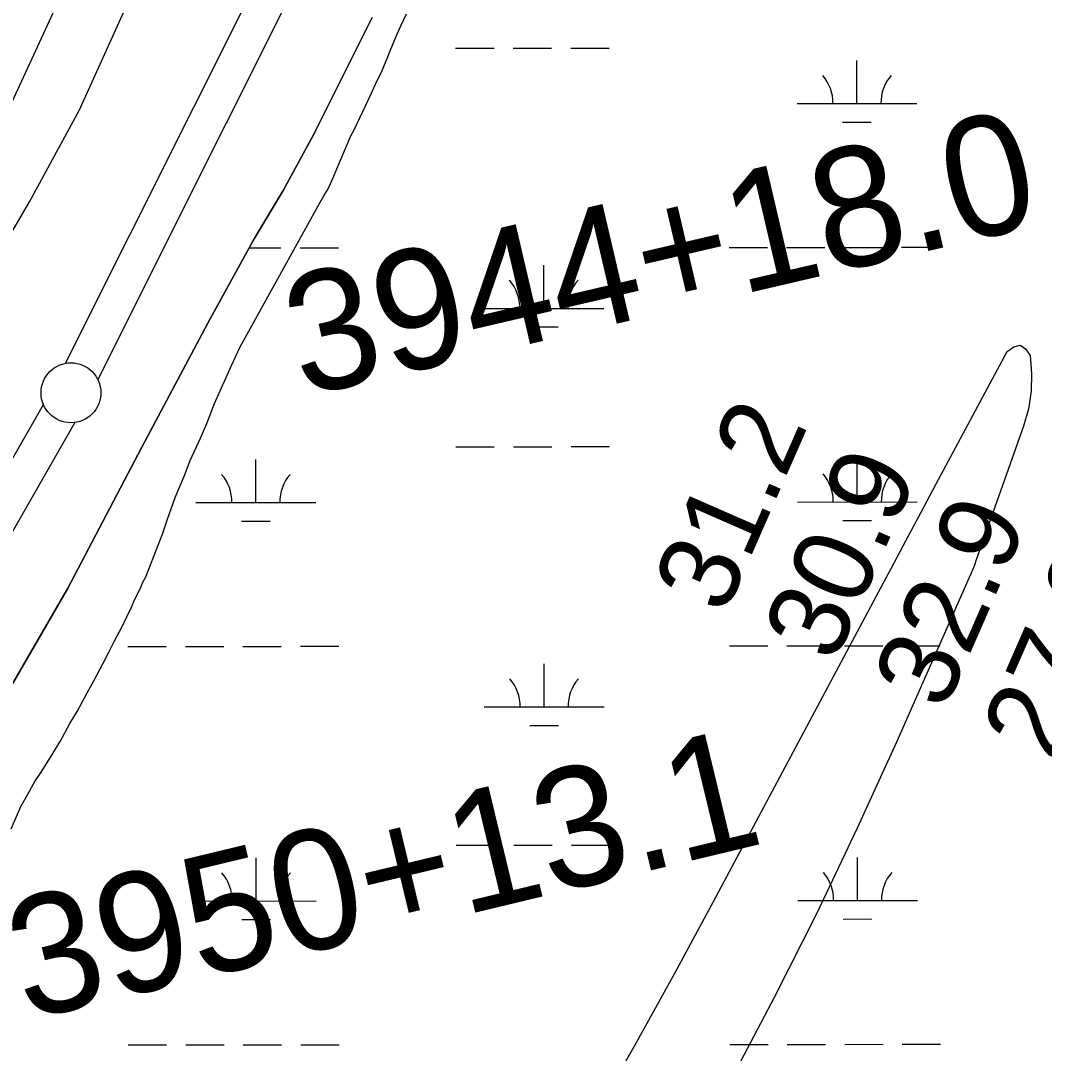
# Model space of a CAD drawing. Extents: x 3297716 to 3335574, y 688621 to 713991.
# Drawn here: x 3318912 to 3319766, y 695242 to 696104 of the extents above; entities that cross this region are included whole.
import ezdxf

# ---------------------------------------------------------------- set-up
doc = ezdxf.new("R2010")
doc.units = 0
for name, color, linetype in [('V-LEVE-TOET', 7, 'Continuous'), ('V-RIVR-EDGE', 7, 'Continuous'), ('V-RIVR-RANG', 7, 'Continuous'), ('V-ROAD-CNTR', 7, 'Continuous'), ('V-SITE-VEGE', 7, 'Continuous'), ('V-SURV-IDEN', 7, 'Continuous'), ('V-SURV-LINE', 7, 'Continuous'), ('V-TOPO-MINR', 7, 'Continuous'), ('V-WETL-SWMP', 7, 'Continuous')]:
    doc.layers.add(name, color=color, linetype=linetype)

msp = doc.modelspace()

# ---------------------------------------------------------------- linework, layer by layer
at = {"layer": 'V-LEVE-TOET'}
for points in [[(3318961.31, 696029.83), (3319024.58, 696170.42), (3319097.43, 696353.93)], [(3319158.02, 696012.03), (3319180.72, 696057.25), (3319205.6, 696107.14)], [(3317652.04, 694015.52), (3317668.61, 694039.07), (3317749.2, 694161.35), (3317845.76, 694302.48), (3317960.22, 694467.96), (3318063.38, 694619.5), (3318169.29, 694770.42), (3318287.09, 694939.4), (3318393.57, 695095.12), (3318461.14, 695189.05), (3318541.86, 695305.86), (3318564.22, 695344.01), (3318624.02, 695448.7), (3318714.84, 695601.32), (3318772.07, 695698.43), (3318845.68, 695826.7), (3318919.34, 695952.92), (3318961.31, 696029.83)], [(3319158.02, 696012.03), (3319131.09, 695962.47), (3319106.97, 695922.19), (3319070.39, 695855.91), (3319013.2, 695748.14), (3318951.19, 695629.8), (3318896.18, 695534.74), (3318856.47, 695470.38), (3318811.73, 695392.9), (3318760.47, 695301.11), (3318693.08, 695193.22), (3318642.51, 695111.9), (3318574.45, 695009.75), (3318479.11, 694870.12), (3318359.29, 694699.72), (3318274.74, 694583.13), (3318204.49, 694479.84), (3318137.19, 694374.29), (3318078.9, 694292.89), (3318012.65, 694201.04), (3317924.31, 694059.43), (3317893.4, 694015.77)]]:
    msp.add_lwpolyline(points, dxfattribs=at)
at = {"layer": 'V-RIVR-EDGE'}
msp.add_spline([(3321618.45, 701061.3), (3321639.17, 701040.92), (3321661.92, 701020.55), (3321674.32, 701007.67), (3321694.16, 700986.07), (3321717.72, 700957.41), (3321720.61, 700953.26), (3321724.75, 700950.76), (3321726.82, 700949.51), (3321730.12, 700946.19), (3321742.93, 700927.09), (3321753.65, 700905.93), (3321756.11, 700893.9), (3321759.81, 700884.36), (3321768.06, 700867.34), (3321776.73, 700853.23), (3321786.64, 700837.46), (3321794.49, 700827.9), (3321804.41, 700817.1), (3321812.69, 700810.04), (3321821.8, 700809.18), (3321830.09, 700806.68), (3321833.39, 700803.77), (3321835.87, 700798.79), (3321840.83, 700792.97), (3321849.52, 700787.56), (3321852, 700783.83), (3321866.46, 700765.14), (3321875.54, 700751.02), (3321880.08, 700741.06), (3321885.01, 700725.72), (3321889.55, 700717), (3321895.75, 700710.35), (3321901.94, 700699.15), (3321908.12, 700684.63), (3321912.22, 700664.31), (3321919.16, 700623.67), (3321922, 700598.79), (3321922.33, 700564.8), (3321921.8, 700517.55), (3321919.28, 700502.22), (3321912.99, 700476.13), (3321905.84, 700433.04), (3321899.49, 700379.59), (3321893.61, 700348.1), (3321887.31, 700316.2), (3321880.2, 700288.86), (3321874.74, 700259.03), (3321869.25, 700218.84), (3321863.73, 700164.56), (3321860.77, 700141.35), (3321859.51, 700133.9), (3321857.38, 700109.86), (3321857.72, 700080.85), (3321854.3, 700038.58), (3321847.95, 699987.61), (3321847.83, 699937.46), (3321848.6, 699913.83), (3321849.33, 699873.21), (3321853.78, 699830.51), (3321854.96, 699803.15), (3321853.26, 699786.99), (3321851.54, 699762.54), (3321847.36, 699747.63), (3321844.45, 699743.9), (3321843.17, 699728.57), (3321839.41, 699718.22), (3321831.1, 699708.71), (3321827.36, 699705.81), (3321826.94, 699701.67), (3321826.9, 699687.16), (3321823.15, 699678.88), (3321813.6, 699670.62), (3321798.66, 699664.44), (3321785.76, 699644.16), (3321779.93, 699632.57), (3321773.21, 699598.6), (3321768.1, 699540.58), (3321765.15, 699519.86), (3321762.59, 699492.93), (3321757.53, 699458.54), (3321751.27, 699439.49), (3321741.26, 699415.47), (3321732.08, 699391.04), (3321722.08, 699368.27), (3321716.24, 699354.61), (3321712.46, 699334.72), (3321711.17, 699313.17), (3321708.16, 699269.24), (3321710.2, 699258.88), (3321713.08, 699250.99), (3321718.86, 699240.62), (3321727.54, 699231.89), (3321733.75, 699226.9), (3321735.8, 699219.85), (3321729.5, 699186.29), (3321720.32, 699159.37), (3321709.07, 699134.53), (3321700.31, 699115.49), (3321685.36, 699100.6), (3321679.12, 699094.4), (3321674.96, 699087.37), (3321674.54, 699083.64), (3321670.34, 699063.75), (3321660.32, 699031.86), (3321651.17, 699018.62), (3321638.28, 699002.49), (3321632.02, 698987.58), (3321625.76, 698968.12), (3321619.46, 698936.22), (3321615.66, 698908.04), (3321607.29, 698875.32), (3321593.49, 698825.61), (3321583.49, 698805.33), (3321580.14, 698792.07), (3321580.11, 698777.57), (3321580.08, 698768.03), (3321572.16, 698748.16), (3321567.94, 698717.91), (3321559.1, 698663.64), (3321555.74, 698647.06), (3321554.07, 698638.36), (3321550.73, 698631.74), (3321551.53, 698617.65), (3321548.59, 698601.9), (3321548.13, 698586.15), (3321543.97, 698577.46), (3321538.14, 698566.28), (3321534.37, 698551.37), (3321535.17, 698541.42), (3321533.49, 698532.72), (3321521.4, 698502.08), (3321503.45, 698451.14), (3321490.53, 698421.75), (3321481.38, 698409.33), (3321476.81, 698403.96), (3321474.3, 698395.26), (3321466.79, 698374.55), (3321458.45, 698355.09), (3321454.28, 698343.91), (3321453.02, 698339.36), (3321455.92, 698336.45), (3321456.74, 698333.13), (3321454.65, 698329.4), (3321448.83, 698321.96), (3321440.11, 698313.69), (3321430.98, 698308.32), (3321420.6, 698301.3), (3321418.1, 698296.34), (3321412.68, 698284.33), (3321407.28, 698277.71), (3321395.61, 698252.46), (3321375.16, 698198.21), (3321359.31, 698158.46), (3321345.97, 698126.16), (3321337.19, 698093.85), (3321334.25, 698078.94), (3321334.23, 698070.24), (3321336.69, 698059.45), (3321328.74, 698032.12), (3321314.56, 697996.09), (3321306.62, 697968.76), (3321301.21, 697958.41), (3321293.31, 697951.38), (3321284.15, 697933.99), (3321274.57, 697915.37), (3321271.23, 697904.6), (3321272.45, 697893.82), (3321272.42, 697881.8), (3321266.57, 697862.33), (3321256.95, 697828.37), (3321254.44, 697817.6), (3321249.85, 697808.08), (3321241.51, 697787.79), (3321233.61, 697774.54), (3321226.53, 697762.13), (3321220.27, 697745.56), (3321216.1, 697733.97), (3321215.67, 697727.34), (3321217.73, 697725.67), (3321219.8, 697723.6), (3321219.37, 697718.62), (3321208.12, 697691.71), (3321197.7, 697668.11), (3321194.79, 697666.04), (3321191.06, 697666.05), (3321191.45, 697656.52), (3321188.95, 697651.55), (3321185.63, 697649.07), (3321180.24, 697647.84), (3321181.04, 697635.82), (3321179.37, 697630.85), (3321174.8, 697625.89), (3321172.29, 697619.26), (3321170.2, 697612.22), (3321164.33, 697585.71), (3321162.65, 697577.01), (3321158.92, 697575.78), (3321154.35, 697570.81), (3321148.51, 697557.56), (3321144.77, 697550.53), (3321143.91, 697539.34), (3321140.58, 697535.62), (3321134.77, 697529.41), (3321132.68, 697525.27), (3321128.5, 697509.53), (3321122.64, 697486.75), (3321103.06, 697447.42), (3321100.98, 697441.63), (3321100.95, 697432.92), (3321091.79, 697415.12), (3321084.3, 697404.36), (3321071.4, 697382.01), (3321064.34, 697376.64), (3321056.87, 697372.93), (3321048.14, 697363.42), (3321041.07, 697351), (3321031.9, 697332.37), (3321023.56, 697312.08), (3321015.63, 697288.06), (3321006.43, 697254.51), (3320994.76, 697229.67), (3320983.51, 697207.32), (3320979.36, 697203.6), (3320975.6, 697193.66), (3320968.09, 697172.54), (3320962.64, 697145.61), (3320955.95, 697122.42), (3320943.84, 697086.8), (3320940.48, 697069.4), (3320936.31, 697061.12), (3320926.34, 697048.71), (3320920.93, 697043.34), (3320909.64, 697002.33), (3320899.61, 696969.2), (3320887.51, 696935.24), (3320880.84, 696920.33), (3320879.58, 696912.46), (3320883.28, 696900.43), (3320882.85, 696894.63), (3320876.18, 696878.07), (3320871.56, 696854.04), (3320866.95, 696835.81), (3320859.86, 696815.94), (3320857.35, 696806.82), (3320853.17, 696794.4), (3320849.83, 696784.46), (3320847.3, 696766.64), (3320843.13, 696755.46), (3320836.06, 696746.78), (3320830.23, 696736.43), (3320825.62, 696714.06), (3320819.78, 696699.98), (3320814.39, 696700.82), (3320813.53, 696688.39), (3320798.51, 696648.22), (3320788.51, 696625.45), (3320782.7, 696621.73), (3320776.44, 696606.83), (3320773.11, 696599.38), (3320766.05, 696592.76), (3320752.32, 696573.31), (3320739.41, 696550.14), (3320720.25, 696512.05), (3320700.68, 696473.55), (3320668.58, 696401.51), (3320646.49, 696351.83), (3320619.82, 696291.38), (3320606.9, 696264.05), (3320587.72, 696216.85), (3320576.88, 696191.59), (3320559.79, 696152.26), (3320552.68, 696128.24), (3320546.41, 696106.29), (3320536.39, 696076.47), (3320526.77, 696040.43), (3320506.73, 695984.11), (3320462.47, 695850.34), (3320450.34, 695806.02), (3320441.99, 695784.08), (3320420.24, 695702.06), (3320413.95, 695672.23), (3320409.31, 695639.92), (3320408.02, 695624.17), (3320406.74, 695608.42), (3320408.37, 695594.32), (3320410.83, 695583.96), (3320416.18, 695571.92), (3320421.98, 695567.35), (3320430.26, 695563.18), (3320436.88, 695558.19), (3320439.76, 695552.38), (3320445.95, 695539.93), (3320448.82, 695529.15), (3320449.62, 695514.64), (3320448.35, 695507.18), (3320445.85, 695499.32), (3320439.61, 695490.63), (3320432.95, 695478.62), (3320425.04, 695464.14), (3320423.36, 695454.61), (3320416.68, 695438.87), (3320407.94, 695423.56), (3320400.05, 695416.95), (3320392.16, 695411.99), (3320377.64, 695405.4), (3320369.77, 695408.32), (3320357.76, 695410.42), (3320346.57, 695411.28), (3320320.43, 695400.15), (3320298.01, 695386.53), (3320249, 695343.13), (3320201.63, 695295.58), (3320188.34, 695286.49), (3320177.97, 695282.37), (3320168.43, 695279.5), (3320163.44, 695274.95), (3320158.02, 695258.8), (3320150.48, 695228.14), (3320140.07, 695207.45), (3320125.48, 695174.32), (3320115.05, 695149.48), (3320110.04, 695134.99), (3320108.37, 695129.6), (3320108.36, 695125.87), (3320112.48, 695115.91), (3320113.71, 695108.45), (3320113.28, 695102.65), (3320106.62, 695091.47), (3320104.12, 695086.92), (3320100.38, 695081.54), (3320098.3, 695077.82), (3320098.29, 695074.91), (3320104.89, 695063.71), (3320105.7, 695055.41), (3320108.15, 695041.32), (3320112.69, 695030.11), (3320122.19, 695016.41), (3320128.39, 695010.18), (3320133.76, 695004.36), (3320135.82, 694999.39), (3320135.81, 694993.17), (3320132.46, 694981.16), (3320110.39, 694941.42), (3320095, 694917.83), (3320080.04, 694902.95), (3320068.41, 694893.44), (3320055.95, 694881.45), (3320033.07, 694848.77), (3319991.89, 694787.94), (3319966.93, 694752.36), (3319939.88, 694710.15), (3319919.91, 694678.69), (3319900.35, 694647.24), (3319884.95, 694618.27), (3319831.21, 694511.88), (3319802.89, 694453.92), (3319782.47, 694411.28), (3319716.3, 694301.19), (3319680.91, 694240.35), (3319651.35, 694187.37), (3319580.16, 694059.05), (3319556.78, 694017.46)], degree=3, dxfattribs=at)
at = {"layer": 'V-ROAD-CNTR'}
msp.add_lwpolyline([(3318232.36, 696770.32), (3318649.14, 696595.74), (3318972.25, 696436.25), (3319007.91, 696418.49), (3319026.16, 696396.86), (3319039.93, 696371.91), (3319042.2, 696353.22), (3319028.26, 696304.54), (3318890.98, 696007.41), (3318770.97, 695795.55), (3318723.95, 695707.75), (3318668.7, 695606.36), (3318611.48, 695513.5), (3318523.98, 695352.81), (3318400.75, 695174.72), (3318250.57, 694958.59), (3318065.17, 694686.08), (3317923.86, 694483.94), (3317766.8, 694258.3), (3317645.66, 694083.55), (3317602.22, 694018.38)], dxfattribs=at)
at = {"layer": 'V-SITE-VEGE'}
for p, q in [((3319229.24, 696099.98), (3319233.95, 696109.86)), ((3319225.92, 696092.37), (3319229.24, 696099.98)), ((3319220.94, 696080.52), (3319225.92, 696092.37)), ((3319217.91, 696072.63), (3319220.94, 696080.52)), ((3319212.93, 696060.78), (3319217.91, 696072.63)), ((3319209.32, 696053.72), (3319212.93, 696060.78)), ((3319204.62, 696043.28), (3319209.32, 696053.72)), ((3319190.5, 696013.09), (3319204.62, 696043.28)), ((3319175.83, 695980.65), (3319187.72, 696008.01)), ((3319187.72, 696008.01), (3319190.5, 696013.09)), ((3319168.64, 695964.01), (3319173.34, 695974.44)), ((3319173.34, 695974.44), (3319175.83, 695980.65)), ((3319165.14, 695958.05), (3319168.64, 695964.01)), ((3319161.73, 695952.26), (3319165.14, 695958.05)), ((3319095.28, 695832.06), (3319161.73, 695952.26)), ((3319087.91, 695816.41), (3319095.28, 695832.06)), ((3319073.92, 695784.76), (3319087.91, 695816.41)), ((3319067.31, 695768.03), (3319073.92, 695784.76)), ((3319062.07, 695755.75), (3319067.31, 695768.03)), ((3319053.66, 695737.13), (3319062.07, 695755.75)), ((3319048.8, 695724.48), (3319053.66, 695737.13)), ((3319041.12, 695706.25), (3319048.8, 695724.48)), ((3319034.55, 695688.04), (3319041.12, 695706.25)), ((3319030.77, 695676.53), (3319034.55, 695688.04)), ((3319021.04, 695651.24), (3319030.77, 695676.53)), ((3319016.51, 695640.09), (3319021.04, 695651.24)), ((3319014.04, 695635.61), (3319016.51, 695640.09)), ((3319007.02, 695620.7), (3319011.95, 695630.4)), ((3319011.95, 695630.4), (3319014.04, 695635.61)), ((3319004.94, 695615.13), (3319007.02, 695620.7)), ((3318996.5, 695597.98), (3319004.94, 695615.13)), ((3318990.15, 695586.04), (3318996.5, 695597.98)), ((3318985.56, 695577.09), (3318990.15, 695586.04)), ((3318980.99, 695567.77), (3318985.56, 695577.09)), ((3318973.23, 695553.22), (3318980.99, 695567.77)), ((3318967.57, 695543.14), (3318973.23, 695553.22)), ((3318959.1, 695527.46), (3318967.57, 695543.14)), ((3318953.07, 695517.38), (3318959.1, 695527.46)), ((3318944.94, 695502.45), (3318953.07, 695517.38)), ((3318938.92, 695492.35), (3318944.94, 695502.45)), ((3318929.68, 695477.77), (3318938.92, 695492.35)), ((3318923.98, 695469.16), (3318929.68, 695477.77)), ((3318916.55, 695456.09), (3318923.98, 695469.16)), ((3318912.32, 695448.25), (3318916.55, 695456.09)), ((3318904.28, 695429.64), (3318912.32, 695448.25))]:
    msp.add_line(p, q, dxfattribs=at)
at = {"layer": 'V-SURV-LINE'}
for points in [[(3318949.58, 695818.2), (3319163.93, 696246.53)], [(3319190.75, 696233.09), (3318976.4, 695804.76)], [(3318655.59, 695301.8), (3318931.11, 695783.72)], [(3318957.16, 695768.83), (3318681.63, 695286.92)]]:
    msp.add_lwpolyline(points, dxfattribs=at)
msp.add_circle((3318954.05, 695793.61), 25, dxfattribs=at)
at = {"layer": 'V-TOPO-MINR'}
for points in [[(3319425.01, 695249.33), (3319457.95, 695308.98), (3319490.38, 695368.91), (3319626.05, 695623.49), (3319638.58, 695646.99), (3319651.12, 695670.49), (3319663.67, 695693.98), (3319676.23, 695717.47), (3319735.38, 695828.02), (3319740.99, 695832.04), (3319746.13, 695833.29), (3319750.58, 695830.41), (3319754.55, 695824.78), (3319755.77, 695809.78), (3319755.5, 695794.92), (3319753.04, 695780.26), (3319749.09, 695765.74), (3319709.28, 695653.3), (3319707.99, 695649.81), (3319706.66, 695646.33), (3319705.24, 695642.88), (3319703.77, 695639.45), (3319643.01, 695501.98), (3319610.26, 695430.26), (3319576.39, 695359.08), (3319540.82, 695288.74), (3319504.13, 695218.95)], [(3319391.32, 695190.11), (3319425.01, 695249.33)]]:
    msp.add_lwpolyline(points, dxfattribs=at)
at = {"layer": 'V-WETL-SWMP'}
for p, q in [((3319180.71, 696057.25), (3319205.59, 696107.15)), ((3319275.1, 696081.23), (3319307.1, 696081.25)), ((3319323.1, 696081.27), (3319355.1, 696081.29)), ((3319371.1, 696081.31), (3319403.09, 696081.33)), ((3319609.98, 696035.08), (3319609.95, 696071.08)), ((3319158.01, 696012.03), (3319180.71, 696057.25)), ((3319559.98, 696035.04), (3319659.98, 696035.12)), ((3319597.99, 696019.64), (3319621.99, 696019.66)), ((3319131.08, 695962.47), (3319158.01, 696012.03)), ((3319106.96, 695922.19), (3319131.08, 695962.47)), ((3319070.38, 695855.91), (3319106.96, 695922.19)), ((3319102.76, 695914.58), (3319129.33, 695914.6)), ((3319145.33, 695914.62), (3319177.33, 695914.64)), ((3319503.23, 695914.92), (3319535.23, 695914.94)), ((3319551.23, 695914.96), (3319583.23, 695914.98)), ((3319599.23, 695915), (3319631.23, 695915.02)), ((3319647.23, 695915.04), (3319679.23, 695915.06)), ((3319348.68, 695864.05), (3319348.65, 695900.05)), ((3319298.68, 695864), (3319398.68, 695864.09)), ((3319013.19, 695748.14), (3319070.38, 695855.91)), ((3319336.7, 695848.6), (3319360.7, 695848.62)), ((3319275.37, 695748.55), (3319307.37, 695748.58)), ((3319323.37, 695748.59), (3319355.37, 695748.62)), ((3319371.37, 695748.63), (3319403.37, 695748.66)), ((3318951.18, 695629.81), (3319013.19, 695748.14)), ((3319108.35, 695701.98), (3319108.32, 695737.98)), ((3319610.25, 695702.4), (3319610.22, 695738.4)), ((3319058.35, 695701.94), (3319158.35, 695702.02)), ((3319560.25, 695702.36), (3319660.25, 695702.44)), ((3319096.36, 695686.54), (3319120.36, 695686.56)), ((3319598.27, 695686.96), (3319622.27, 695686.98)), ((3318896.18, 695534.74), (3318951.18, 695629.81)), ((3319001.61, 695581.82), (3319033.61, 695581.85)), ((3319049.61, 695581.86), (3319081.61, 695581.89)), ((3319097.6, 695581.9), (3319129.6, 695581.93)), ((3319145.6, 695581.94), (3319177.6, 695581.97)), ((3319503.51, 695582.24), (3319535.51, 695582.27)), ((3319551.51, 695582.28), (3319583.51, 695582.31)), ((3319599.51, 695582.32), (3319631.51, 695582.35)), ((3319647.51, 695582.36), (3319679.51, 695582.39)), ((3319348.96, 695531.37), (3319348.93, 695567.37)), ((3319298.96, 695531.33), (3319398.96, 695531.41)), ((3319336.97, 695515.93), (3319360.97, 695515.95)), ((3319275.65, 695415.88), (3319307.65, 695415.9)), ((3319323.65, 695415.92), (3319355.65, 695415.94)), ((3319371.65, 695415.96), (3319403.65, 695415.98)), ((3319108.63, 695369.31), (3319108.6, 695405.31)), ((3319610.53, 695369.73), (3319610.5, 695405.73)), ((3319058.63, 695369.27), (3319158.63, 695369.35)), ((3319560.53, 695369.69), (3319660.53, 695369.77)), ((3319096.64, 695353.87), (3319120.64, 695353.89)), ((3319598.54, 695354.29), (3319622.54, 695354.31)), ((3319001.88, 695249.15), (3319033.88, 695249.17)), ((3319049.88, 695249.19), (3319081.88, 695249.21)), ((3319097.88, 695249.23), (3319129.88, 695249.25)), ((3319145.88, 695249.27), (3319177.88, 695249.29)), ((3319503.79, 695249.57), (3319535.79, 695249.59)), ((3319551.79, 695249.61), (3319583.79, 695249.64)), ((3319599.79, 695249.65), (3319631.79, 695249.68)), ((3319647.79, 695249.69), (3319679.79, 695249.72))]:
    msp.add_line(p, q, dxfattribs=at)
for centre, start, end in [((3319554.73, 696035.51), 359.27624, 40.81989), ((3319665.22, 696035.6), 139.27624, 180.8199), ((3319293.44, 695864.47), 359.27624, 40.81989), ((3319403.93, 695864.57), 139.27624, 180.8199), ((3319053.11, 695702.41), 359.27624, 40.81989), ((3319163.59, 695702.5), 139.27624, 180.8199), ((3319555.01, 695702.83), 359.27624, 40.81989), ((3319665.5, 695702.92), 139.27624, 180.8199), ((3319293.72, 695531.8), 359.27624, 40.81989), ((3319404.2, 695531.89), 139.27624, 180.8199), ((3319053.38, 695369.74), 359.27624, 40.81989), ((3319163.87, 695369.83), 139.27624, 180.8199), ((3319555.29, 695370.16), 359.27624, 40.81989), ((3319665.77, 695370.25), 139.27624, 180.8199)]:
    msp.add_arc(centre, 35.25, start, end, dxfattribs=at)

# ---------------------------------------------------------------- texts
at = {"layer": 'V-RIVR-RANG'}
for s, p in [('31.2', (3319499.62, 695606.87)), ('30.9', (3319591.21, 695566.73)), ('32.9', (3319682.91, 695526.83)), ('27.0', (3319773.55, 695484.52))]:
    msp.add_text(s, height=67, rotation=66.34833, dxfattribs=at).set_placement(p)
at = {"layer": 'V-SURV-IDEN'}
for s, rotation, p in [('3944+18.0', 13.14506, (3319147.09, 695789.99)), ('3950+13.1', 13.52316, (3318916.45, 695269.42))]:
    msp.add_text(s, height=100, rotation=rotation, dxfattribs=at).set_placement(p)

doc.saveas('drawing.dxf')
